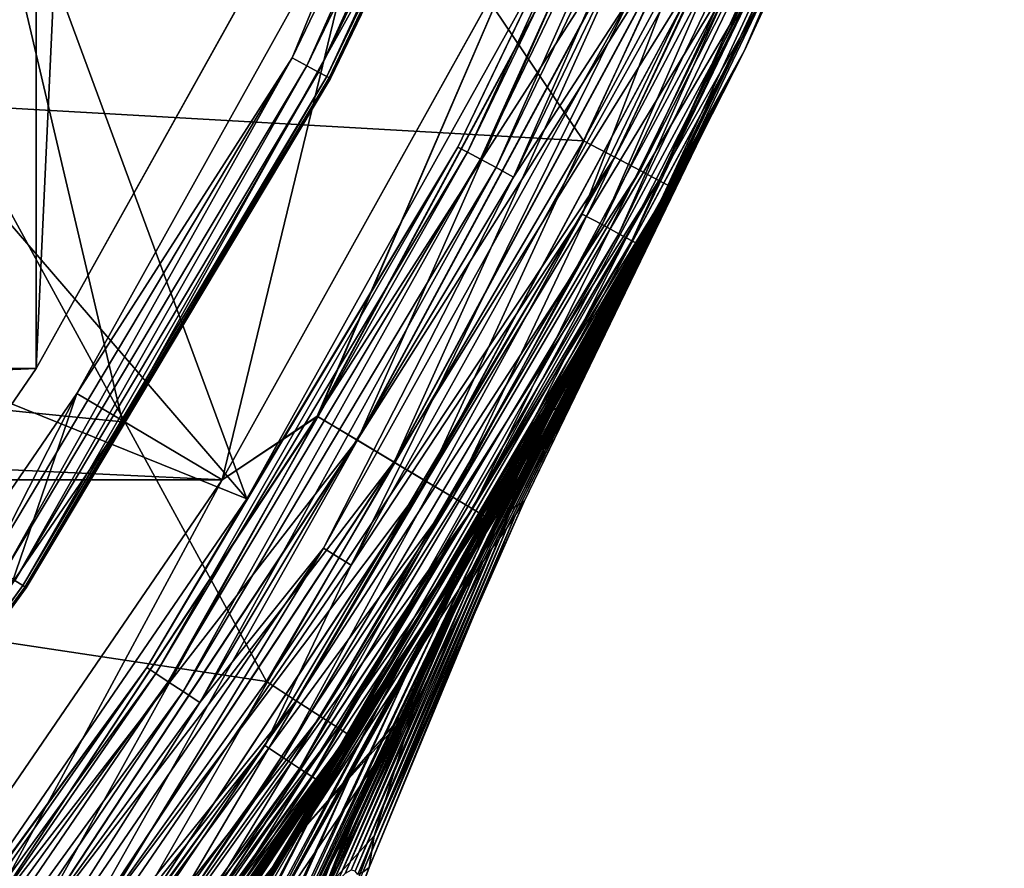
# Model space of a CAD drawing. Header units: metres. Extents: x -22 to 22, y 0 to 204.
# Tile 342 of 497: x 17.8 to 20.98, y 168.99 to 171.73. Entities that reach past the tile are written whole.
import ezdxf

# ---------------------------------------------------------------- set-up
doc = ezdxf.new("R2010")
doc.units = ezdxf.units.M
doc.layers.add('solid_002_SW0002', color=7, linetype='CONTINUOUS')
doc.layers.add('solid_002_SW0002_01', color=7, linetype='CONTINUOUS')

msp = doc.modelspace()

# ---------------------------------------------------------------- linework, layer by layer
at = {"layer": 'solid_002_SW0002'}
for points in [[(18.79812, 172.298904, 0.72), (-18.79812, 172.298904, 0.72), (-17.854202, 170.604904, 0.72)], [(19.429903, 171.997269), (18.454901, 170.245438), (-19.429903, 171.997253)], [(18.454901, 170.245438), (-18.454901, 170.245438), (-19.429903, 171.997253)], [(17.854202, 170.604904, 0.72), (-17.854202, 170.604904, 0.72), (-16.75897, 169.005569, 0.72)], [(18.454901, 170.245438), (17.323311, 168.591309), (-18.454901, 170.245438)]]:
    msp.add_3dface(points, dxfattribs=at)
at = {"layer": 'solid_002_SW0002_01'}
for points in [[(16.758736, 194.314255, 3), (17.853933, 192.715912, 3), (16.758736, 169.005737, 3)], [(17.853933, 192.715912, 3), (17.853933, 170.60408, 3), (16.758736, 169.005737, 3)], [(17.853933, 192.715912, 3), (18.798946, 191.018906, 3), (17.853933, 170.60408, 3)], [(18.798946, 191.018906, 3), (18.798946, 172.301102, 3), (17.853933, 170.60408, 3)], [(16.483932, 173.546402, 257.816467), (17.580561, 171.455536, 256.398529), (18.436527, 173.098358, 256.398529)], [(20.980625, 173.532059, 0.8), (20.980625, 173.532059, 240.449997), (20.141174, 171.63089, 240.449997)], [(20.25795, 171.904282, 240.606079), (20.141174, 171.63089, 240.449997), (20.980625, 173.532059, 240.449997)], [(20.141174, 171.63089, 0.8), (20.980625, 173.532059, 0.8), (20.141174, 171.63089, 240.449997)], [(20.258116, 171.904205, 0.644852), (20.980625, 173.532059, 0.8), (20.141174, 171.63089, 0.8)], [(20.141174, 171.63089, 242.850006), (20.980625, 173.532059, 242.850006), (20.711229, 172.86824, 254.109192)], [(20.68005, 172.820923, 242.772659), (20.980625, 173.532059, 242.850006), (20.141174, 171.63089, 242.850006)], [(19.506083, 173.322693, 241.258835), (18.680206, 171.607758, 241.258835), (18.936285, 172.230103, 241.25)], [(18.727674, 171.582214, 241.28479), (18.680206, 171.607758, 241.258835), (19.506083, 173.322693, 241.258835)], [(19.555649, 173.301514, 241.28479), (18.727674, 171.582214, 241.28479), (19.506083, 173.322693, 241.258835)], [(18.766262, 171.561447, 241.3255), (18.727674, 171.582214, 241.28479), (19.555649, 173.301514, 241.28479)], [(19.595943, 173.284286, 241.3255), (18.766262, 171.561447, 241.3255), (19.555649, 173.301514, 241.28479)], [(18.792519, 171.547318, 241.377365), (18.766262, 171.561447, 241.3255), (19.595943, 173.284286, 241.3255)], [(19.62336, 173.272568, 241.377365), (18.792519, 171.547318, 241.377365), (19.595943, 173.284286, 241.3255)], [(18.804094, 171.541092, 241.43573), (18.792519, 171.547318, 241.377365), (19.62336, 173.272568, 241.377365)], [(19.635447, 173.26741, 241.43573), (18.804094, 171.541092, 241.43573), (19.62336, 173.272568, 241.377365)], [(19.631123, 173.269257, 241.495361), (19.091181, 172.153717, 241.550888), (18.799953, 171.54332, 241.495361)], [(19.631123, 173.269257, 241.495361), (18.799953, 171.54332, 241.495361), (19.635447, 173.26741, 241.43573)], [(18.799953, 171.54332, 241.495361), (18.804094, 171.541092, 241.43573), (19.635447, 173.26741, 241.43573)], [(19.621199, 171.33992, 254.851822), (20.480675, 173.172516, 254.851822), (18.436527, 173.098358, 256.398529)], [(20.586334, 173.128723, 254.729858), (20.480675, 173.172516, 254.851822), (19.621199, 171.33992, 254.851822)], [(19.722424, 171.286667, 254.729858), (20.586334, 173.128723, 254.729858), (19.621199, 171.33992, 254.851822)], [(20.67182, 173.093292, 254.590393), (20.586334, 173.128723, 254.729858), (19.722424, 171.286667, 254.729858)], [(19.621199, 171.33992, 254.851822), (18.436527, 173.098358, 256.398529), (17.580561, 171.455536, 256.398529)], [(20.065067, 173.083786, 242.725449), (19.215525, 171.319687, 242.725449), (19.514561, 171.942902, 242.790192)], [(19.24663, 171.302948, 242.66684), (19.215525, 171.319687, 242.725449), (20.065067, 173.083786, 242.725449)], [(20.097548, 173.069901, 242.66684), (19.24663, 171.302948, 242.66684), (20.065067, 173.083786, 242.725449)], [(19.804319, 171.243591, 254.590393), (20.67182, 173.093292, 254.590393), (19.722424, 171.286667, 254.729858)], [(20.734619, 173.067261, 254.437454), (20.67182, 173.093292, 254.590393), (19.804319, 171.243591, 254.590393)], [(19.288616, 171.28035, 242.617767), (19.24663, 171.302948, 242.66684), (20.097548, 173.069901, 242.66684)], [(20.141392, 173.051163, 242.617767), (19.288616, 171.28035, 242.617767), (20.097548, 173.069901, 242.66684)], [(19.339306, 171.253082, 242.58078), (19.288616, 171.28035, 242.617767), (20.141392, 173.051163, 242.617767)], [(20.194321, 173.028534, 242.58078), (19.339306, 171.253082, 242.58078), (20.141392, 173.051163, 242.617767)], [(19.864483, 171.211945, 254.437454), (20.734619, 173.067261, 254.437454), (19.804319, 171.243591, 254.590393)], [(20.772974, 173.051376, 254.275314), (20.734619, 173.067261, 254.437454), (19.864483, 171.211945, 254.437454)], [(19.901228, 171.192627, 254.275314), (20.772974, 173.051376, 254.275314), (19.864483, 171.211945, 254.437454)], [(19.901228, 171.192627, 254.275314), (20.711229, 172.86824, 254.109192), (20.772974, 173.051376, 254.275314)], [(20.194321, 173.028534, 242.58078), (19.396057, 171.222534, 242.557785), (19.339306, 171.253082, 242.58078)], [(20.194321, 173.028534, 242.58078), (20.25358, 173.003204, 242.557785), (19.396057, 171.222534, 242.557785)], [(19.396057, 171.222534, 242.557785), (20.25358, 173.003204, 242.557785), (19.775522, 171.807495, 242.550003)], [(19.617596, 171.103317, 242.560226), (19.870424, 171.760223, 242.550003), (20.484915, 172.904327, 242.560226)], [(19.617596, 171.103317, 242.560226), (20.484915, 172.904327, 242.560226), (19.68137, 171.069, 242.590225)], [(20.484915, 172.904327, 242.560226), (20.551508, 172.87587, 242.590225), (19.68137, 171.069, 242.590225)], [(19.68137, 171.069, 242.590225), (20.551508, 172.87587, 242.590225), (19.73612, 171.039536, 242.637985)], [(20.551508, 172.87587, 242.590225), (20.608681, 172.851425, 242.637985), (19.73612, 171.039536, 242.637985)], [(20.141174, 171.63089, 242.850006), (20.711229, 172.86824, 254.109192), (19.840937, 171.049286, 254.109192)], [(19.901228, 171.192627, 254.275314), (19.840937, 171.049286, 254.109192), (20.711229, 172.86824, 254.109192)], [(19.73612, 171.039536, 242.637985), (20.608681, 172.851425, 242.637985), (19.778111, 171.016953, 242.700211)], [(20.608681, 172.851425, 242.637985), (20.652525, 172.832687, 242.700211), (19.778111, 171.016953, 242.700211)], [(19.778111, 171.016953, 242.700211), (20.652525, 172.832687, 242.700211), (19.80447, 171.002762, 242.772659)], [(20.652525, 172.832687, 242.700211), (20.68005, 172.820923, 242.772659), (19.80447, 171.002762, 242.772659)], [(19.80447, 171.002762, 242.772659), (20.68005, 172.820923, 242.772659), (20.141174, 171.63089, 242.850006)], [(17.205032, 171.726669, 252.292862), (17.658192, 172.556564, 252.292862), (18.534733, 170.183777, 242.790192)], [(17.658192, 172.556564, 252.292862), (19.514561, 171.942902, 242.790192), (18.534733, 170.183777, 242.790192)], [(18.79812, 172.298904, 0.72), (-17.854202, 170.604904, 0.72), (17.854202, 170.604904, 0.72)], [(18.79812, 172.298904, 0.72), (17.853933, 170.60408, 3), (18.798946, 172.301102, 3)], [(18.79812, 172.298904, 0.72), (17.854202, 170.604904, 0.72), (17.853933, 170.60408, 3)], [(18.936285, 172.230103, 241.25), (17.985428, 170.523651, 241.25), (18.454901, 170.245438, 241.25)], [(18.680206, 171.607758, 241.258835), (17.985428, 170.523651, 241.25), (18.936285, 172.230103, 241.25)], [(18.936285, 172.230103, 241.25), (18.454901, 170.245438, 241.25), (19.429901, 171.997253, 241.25)], [(18.761526, 170.450516, 241.234818), (19.690807, 172.177414, 241.234818), (19.429901, 171.997253, 241.25)], [(19.826199, 172.112213, 241.189407), (19.690807, 172.177414, 241.234818), (18.761526, 170.450516, 241.234818)], [(19.691641, 172.177002, 0.015372), (18.76232, 170.450043, 0.015372), (19.429903, 171.997269)], [(18.891275, 170.372986, 0.060957), (18.76232, 170.450043, 0.015372), (19.691641, 172.177002, 0.015372)], [(19.826984, 172.111832, 0.060957), (18.891275, 170.372986, 0.060957), (19.691641, 172.177002, 0.015372)], [(17.736303, 172.115692, 243.388596), (18.132612, 170.43277, 241.550888), (19.091181, 172.153717, 241.550888)], [(18.799953, 171.54332, 241.495361), (19.091181, 172.153717, 241.550888), (18.132612, 170.43277, 241.550888)], [(17.736303, 172.115692, 243.388596), (16.809357, 170.56424, 243.388596), (18.132612, 170.43277, 241.550888)], [(18.890528, 170.373428, 241.189407), (19.826199, 172.112213, 241.189407), (18.761526, 170.450516, 241.234818)], [(19.950994, 172.052109, 241.115524), (19.826199, 172.112213, 241.189407), (18.890528, 170.373428, 241.189407)], [(19.010105, 170.301987, 0.134999), (18.891275, 170.372986, 0.060957), (19.826984, 172.111832, 0.060957)], [(19.9517, 172.051773, 0.134999), (19.010105, 170.301987, 0.134999), (19.826984, 172.111832, 0.060957)], [(19.009434, 170.302399, 241.115524), (19.950994, 172.052109, 241.115524), (18.890528, 170.373428, 241.189407)], [(20.060389, 171.99942, 241.016022), (19.950994, 172.052109, 241.115524), (19.009434, 170.302399, 241.115524)], [(19.114237, 170.239777, 0.234648), (19.010105, 170.301987, 0.134999), (19.9517, 172.051773, 0.134999)], [(20.060989, 171.99913, 0.234648), (19.114237, 170.239777, 0.234648), (19.9517, 172.051773, 0.134999)], [(19.113665, 170.240112, 241.016022), (20.060389, 171.99942, 241.016022), (19.009434, 170.302399, 241.115524)], [(20.150169, 171.956192, 240.894714), (20.060389, 171.99942, 241.016022), (19.113665, 170.240112, 241.016022)], [(19.199657, 170.188736, 0.356066), (19.114237, 170.239777, 0.234648), (20.060989, 171.99913, 0.234648)], [(20.15064, 171.955963, 0.356066), (19.199657, 170.188736, 0.356066), (20.060989, 171.99913, 0.234648)], [(18.76232, 170.450043, 0.015372), (18.454901, 170.245438), (19.429903, 171.997269)], [(18.761526, 170.450516, 241.234818), (19.429901, 171.997253, 241.25), (18.454901, 170.245438, 241.25)], [(19.215525, 171.319687, 242.725449), (18.534733, 170.183777, 242.790192), (19.514561, 171.942902, 242.790192)], [(19.199207, 170.189011, 240.894714), (20.150169, 171.956192, 240.894714), (19.113665, 170.240112, 241.016022)], [(20.216879, 171.924057, 240.756287), (20.150169, 171.956192, 240.894714), (19.199207, 170.189011, 240.894714)], [(19.263079, 170.150848, 0.494579), (19.199657, 170.188736, 0.356066), (20.15064, 171.955963, 0.356066)], [(20.217205, 171.923904, 0.494579), (19.263079, 170.150848, 0.494579), (20.15064, 171.955963, 0.356066)], [(19.26277, 170.151031, 240.756287), (20.216879, 171.924057, 240.756287), (19.199207, 170.189011, 240.894714)], [(20.25795, 171.904282, 240.606079), (20.216879, 171.924057, 240.756287), (19.26277, 170.151031, 240.756287)], [(19.301903, 170.127655, 240.606079), (20.25795, 171.904282, 240.606079), (19.26277, 170.151031, 240.756287)], [(19.302059, 170.127563, 0.644852), (19.263079, 170.150848, 0.494579), (20.217205, 171.923904, 0.494579)], [(19.301903, 170.127655, 240.606079), (20.141174, 171.63089, 240.449997), (20.25795, 171.904282, 240.606079)], [(20.258116, 171.904205, 0.644852), (19.302059, 170.127563, 0.644852), (20.217205, 171.923904, 0.494579)], [(20.258116, 171.904205, 0.644852), (20.141174, 171.63089, 0.8), (19.302059, 170.127563, 0.644852)], [(18.781658, 170.024734, 242.550003), (19.775522, 171.807495, 242.550003), (18.871794, 169.968918, 242.550003)], [(19.396057, 171.222534, 242.557785), (19.775522, 171.807495, 242.550003), (18.781658, 170.024734, 242.550003)], [(19.775522, 171.807495, 242.550003), (19.870424, 171.760223, 242.550003), (18.871794, 169.968918, 242.550003)], [(19.617596, 171.103317, 242.560226), (18.871794, 169.968918, 242.550003), (19.870424, 171.760223, 242.550003)], [(16.712896, 170.919266, 252.292862), (17.205032, 171.726669, 252.292862), (18.534733, 170.183777, 242.790192)], [(20.001623, 171.355392, 229.603638), (20.141174, 171.63089, 240.449997), (19.129885, 169.815277, 240.449997)], [(19.301903, 170.127655, 240.606079), (19.129885, 169.815277, 240.449997), (20.141174, 171.63089, 240.449997)], [(19.205027, 169.9375, 205.939682), (19.129885, 169.815277, 0.8), (20.141174, 171.63089, 0.8)], [(19.302059, 170.127563, 0.644852), (20.141174, 171.63089, 0.8), (19.129885, 169.815277, 0.8)], [(19.129885, 169.815277, 242.850006), (20.141174, 171.63089, 242.850006), (19.840937, 171.049286, 254.109192)], [(19.80447, 171.002762, 242.772659), (20.141174, 171.63089, 242.850006), (19.129885, 169.815277, 242.850006)], [(19.27541, 170.053604, 206.440323), (19.205027, 169.9375, 205.939682), (20.141174, 171.63089, 0.8)], [(19.339273, 170.160324, 206.931488), (19.27541, 170.053604, 206.440323), (20.141174, 171.63089, 0.8)], [(19.395613, 170.2556, 207.413193), (19.339273, 170.160324, 206.931488), (20.141174, 171.63089, 0.8)], [(19.4443, 170.338821, 207.885788), (19.395613, 170.2556, 207.413193), (20.141174, 171.63089, 0.8)], [(19.505241, 170.444138, 208.578018), (19.4443, 170.338821, 207.885788), (20.141174, 171.63089, 0.8)], [(19.55464, 170.530487, 209.250839), (19.505241, 170.444138, 208.578018), (20.141174, 171.63089, 0.8)], [(19.594572, 170.600937, 209.904663), (19.55464, 170.530487, 209.250839), (20.141174, 171.63089, 0.8)], [(19.623669, 170.652664, 210.539154), (19.594572, 170.600937, 209.904663), (20.141174, 171.63089, 0.8)], [(19.641947, 170.685303, 211.154266), (19.623669, 170.652664, 210.539154), (20.141174, 171.63089, 0.8)], [(19.649498, 170.698837, 211.75), (19.641947, 170.685303, 211.154266), (20.141174, 171.63089, 0.8)], [(19.679094, 170.75206, 213.611801), (19.649498, 170.698837, 211.75), (20.141174, 171.63089, 0.8)], [(19.712202, 170.811996, 215.503448), (19.679094, 170.75206, 213.611801), (20.141174, 171.63089, 0.8)], [(19.748758, 170.878693, 217.424957), (19.712202, 170.811996, 215.503448), (20.141174, 171.63089, 0.8)], [(19.779245, 170.934723, 218.885117), (19.748758, 170.878693, 217.424957), (20.141174, 171.63089, 0.8)], [(19.812155, 170.995636, 220.361725), (19.779245, 170.934723, 218.885117), (20.141174, 171.63089, 0.8)], [(19.84577, 171.058334, 221.85582), (19.812155, 170.995636, 220.361725), (20.141174, 171.63089, 0.8)], [(19.878408, 171.119659, 223.368515), (19.84577, 171.058334, 221.85582), (20.141174, 171.63089, 0.8)], [(19.909805, 171.179077, 224.899948), (19.878408, 171.119659, 223.368515), (20.141174, 171.63089, 0.8)], [(19.940805, 171.23819, 226.449631), (19.909805, 171.179077, 224.899948), (20.141174, 171.63089, 0.8)], [(19.971411, 171.296951, 228.017517), (19.940805, 171.23819, 226.449631), (20.141174, 171.63089, 0.8)], [(20.001623, 171.355392, 229.603638), (19.971411, 171.296951, 228.017517), (20.141174, 171.63089, 0.8)], [(20.001623, 171.355392, 229.603638), (20.141174, 171.63089, 0.8), (20.141174, 171.63089, 240.449997)], [(18.680206, 171.607758, 241.258835), (17.70393, 169.97374, 241.258835), (17.985428, 170.523651, 241.25)], [(17.748917, 169.944046, 241.28479), (17.70393, 169.97374, 241.258835), (18.680206, 171.607758, 241.258835)], [(18.727674, 171.582214, 241.28479), (17.748917, 169.944046, 241.28479), (18.680206, 171.607758, 241.258835)], [(17.785488, 169.919907, 241.3255), (17.748917, 169.944046, 241.28479), (18.727674, 171.582214, 241.28479)], [(18.766262, 171.561447, 241.3255), (17.785488, 169.919907, 241.3255), (18.727674, 171.582214, 241.28479)], [(17.810371, 169.903473, 241.377365), (17.785488, 169.919907, 241.3255), (18.766262, 171.561447, 241.3255)], [(18.792519, 171.547318, 241.377365), (17.810371, 169.903473, 241.377365), (18.766262, 171.561447, 241.3255)], [(17.821342, 169.89624, 241.43573), (17.810371, 169.903473, 241.377365), (18.792519, 171.547318, 241.377365)], [(18.799953, 171.54332, 241.495361), (18.132612, 170.43277, 241.550888), (17.817417, 169.898819, 241.495361)], [(18.799953, 171.54332, 241.495361), (17.817417, 169.898819, 241.495361), (18.804094, 171.541092, 241.43573)], [(17.817417, 169.898819, 241.495361), (17.821342, 169.89624, 241.43573), (18.804094, 171.541092, 241.43573)], [(18.804094, 171.541092, 241.43573), (17.821342, 169.89624, 241.43573), (18.792519, 171.547318, 241.377365)], [(18.598158, 169.593353, 254.851822), (17.580561, 171.455536, 256.398529), (16.578592, 169.897446, 256.398529)], [(18.598158, 169.593353, 254.851822), (19.621199, 171.33992, 254.851822), (17.580561, 171.455536, 256.398529)], [(19.722424, 171.286667, 254.729858), (19.621199, 171.33992, 254.851822), (18.598158, 169.593353, 254.851822)], [(19.526842, 170.481781, 229.838821), (20.001623, 171.355392, 229.603638), (19.129885, 169.815277, 240.449997)], [(19.389406, 170.150864, 229.198685), (19.429876, 170.175079, 228.818665), (20.001623, 171.355392, 229.603638)], [(19.389406, 170.150864, 229.198685), (20.001623, 171.355392, 229.603638), (19.537653, 170.446426, 229.306244)], [(19.429876, 170.175079, 228.818665), (19.971411, 171.296951, 228.017517), (20.001623, 171.355392, 229.603638)], [(19.537653, 170.446426, 229.306244), (20.001623, 171.355392, 229.603638), (19.526842, 170.481781, 229.838821)], [(19.215525, 171.319687, 242.725449), (18.211269, 169.63884, 242.725449), (18.534733, 170.183777, 242.790192)], [(18.240749, 169.619385, 242.66684), (18.211269, 169.63884, 242.725449), (19.215525, 171.319687, 242.725449)], [(19.24663, 171.302948, 242.66684), (18.240749, 169.619385, 242.66684), (19.215525, 171.319687, 242.725449)], [(18.280542, 169.593124, 242.617767), (18.240749, 169.619385, 242.66684), (19.24663, 171.302948, 242.66684)], [(19.288616, 171.28035, 242.617767), (18.280542, 169.593124, 242.617767), (19.24663, 171.302948, 242.66684)], [(18.328581, 169.561417, 242.58078), (18.280542, 169.593124, 242.617767), (19.288616, 171.28035, 242.617767)], [(19.339306, 171.253082, 242.58078), (18.328581, 169.561417, 242.58078), (19.288616, 171.28035, 242.617767)], [(18.694105, 169.531097, 254.729858), (19.722424, 171.286667, 254.729858), (18.598158, 169.593353, 254.851822)], [(19.804319, 171.243591, 254.590393), (19.722424, 171.286667, 254.729858), (18.694105, 169.531097, 254.729858)], [(19.40168, 170.132401, 226.943558), (19.940805, 171.23819, 226.449631), (19.971411, 171.296951, 228.017517)], [(19.40168, 170.132401, 226.943558), (19.971411, 171.296951, 228.017517), (19.429876, 170.175079, 228.818665)], [(19.339306, 171.253082, 242.58078), (18.382366, 169.525909, 242.557785), (18.328581, 169.561417, 242.58078)], [(19.339306, 171.253082, 242.58078), (19.396057, 171.222534, 242.557785), (18.382366, 169.525909, 242.557785)], [(18.77173, 169.480728, 254.590393), (19.804319, 171.243591, 254.590393), (18.694105, 169.531097, 254.729858)], [(19.864483, 171.211945, 254.437454), (19.804319, 171.243591, 254.590393), (18.77173, 169.480728, 254.590393)], [(19.373791, 170.089172, 225.052246), (19.909805, 171.179077, 224.899948), (19.940805, 171.23819, 226.449631)], [(19.373791, 170.089172, 225.052246), (19.940805, 171.23819, 226.449631), (19.40168, 170.132401, 226.943558)], [(18.382366, 169.525909, 242.557785), (19.396057, 171.222534, 242.557785), (18.781658, 170.024734, 242.550003)], [(18.828758, 169.443726, 254.437454), (19.864483, 171.211945, 254.437454), (18.77173, 169.480728, 254.590393)], [(19.901228, 171.192627, 254.275314), (19.864483, 171.211945, 254.437454), (18.828758, 169.443726, 254.437454)], [(18.863586, 169.421127, 254.275314), (19.901228, 171.192627, 254.275314), (18.828758, 169.443726, 254.437454)], [(18.863586, 169.421127, 254.275314), (19.840937, 171.049286, 254.109192), (19.901228, 171.192627, 254.275314)], [(19.351179, 170.057892, 223.168884), (19.878408, 171.119659, 223.368515), (19.909805, 171.179077, 224.899948)], [(19.351179, 170.057892, 223.168884), (19.909805, 171.179077, 224.899948), (19.373791, 170.089172, 225.052246)], [(19.351179, 170.057892, 223.168884), (19.84577, 171.058334, 221.85582), (19.878408, 171.119659, 223.368515)], [(18.592327, 169.387314, 242.560226), (18.871794, 169.968918, 242.550003), (19.617596, 171.103317, 242.560226)], [(18.592327, 169.387314, 242.560226), (19.617596, 171.103317, 242.560226), (18.652769, 169.347412, 242.590225)], [(19.617596, 171.103317, 242.560226), (19.68137, 171.069, 242.590225), (18.652769, 169.347412, 242.590225)], [(18.652769, 169.347412, 242.590225), (19.68137, 171.069, 242.590225), (18.704659, 169.313156, 242.637985)], [(19.68137, 171.069, 242.590225), (19.73612, 171.039536, 242.637985), (18.704659, 169.313156, 242.637985)], [(19.129885, 169.815277, 242.850006), (19.840937, 171.049286, 254.109192), (18.811623, 169.316055, 254.109192)], [(18.863586, 169.421127, 254.275314), (18.811623, 169.316055, 254.109192), (19.840937, 171.049286, 254.109192)], [(19.326897, 170.024384, 221.291733), (19.812155, 170.995636, 220.361725), (19.84577, 171.058334, 221.85582)], [(19.326897, 170.024384, 221.291733), (19.84577, 171.058334, 221.85582), (19.351179, 170.057892, 223.168884)], [(18.704659, 169.313156, 242.637985), (19.73612, 171.039536, 242.637985), (18.744453, 169.286896, 242.700211)], [(19.73612, 171.039536, 242.637985), (19.778111, 171.016953, 242.700211), (18.744453, 169.286896, 242.700211)], [(18.744453, 169.286896, 242.700211), (19.778111, 171.016953, 242.700211), (18.769434, 169.270401, 242.772659)], [(19.778111, 171.016953, 242.700211), (19.80447, 171.002762, 242.772659), (18.769434, 169.270401, 242.772659)], [(18.769434, 169.270401, 242.772659), (19.80447, 171.002762, 242.772659), (19.129885, 169.815277, 242.850006)], [(19.297516, 169.981171, 219.412109), (19.779245, 170.934723, 218.885117), (19.812155, 170.995636, 220.361725)], [(19.297516, 169.981171, 219.412109), (19.812155, 170.995636, 220.361725), (19.326897, 170.024384, 221.291733)], [(16.712896, 170.919266, 252.292862), (18.534733, 170.183777, 242.790192), (17.396776, 168.522568, 242.790192)], [(19.264769, 169.930923, 217.525101), (19.748758, 170.878693, 217.424957), (19.779245, 170.934723, 218.885117)], [(19.264769, 169.930923, 217.525101), (19.779245, 170.934723, 218.885117), (19.297516, 169.981171, 219.412109)], [(19.231358, 169.878494, 215.627258), (19.712202, 170.811996, 215.503448), (19.748758, 170.878693, 217.424957)], [(19.231358, 169.878494, 215.627258), (19.748758, 170.878693, 217.424957), (19.264769, 169.930923, 217.525101)], [(19.200006, 169.828354, 213.714813), (19.679094, 170.75206, 213.611801), (19.712202, 170.811996, 215.503448)], [(19.200006, 169.828354, 213.714813), (19.712202, 170.811996, 215.503448), (19.231358, 169.878494, 215.627258)], [(19.174551, 169.787018, 211.786194), (19.515352, 170.453903, 211.760727), (19.679094, 170.75206, 213.611801)], [(19.200006, 169.828354, 213.714813), (19.174551, 169.787018, 211.786194), (19.679094, 170.75206, 213.611801)], [(19.515352, 170.453903, 211.760727), (19.649498, 170.698837, 211.75), (19.679094, 170.75206, 213.611801)], [(19.486225, 170.401474, 211.00766), (19.641947, 170.685303, 211.154266), (19.649498, 170.698837, 211.75)], [(19.515352, 170.453903, 211.760727), (19.486225, 170.401474, 211.00766), (19.649498, 170.698837, 211.75)], [(19.486225, 170.401474, 211.00766), (19.623669, 170.652664, 210.539154), (19.641947, 170.685303, 211.154266)], [(19.422474, 170.286423, 210.26886), (19.594572, 170.600937, 209.904663), (19.623669, 170.652664, 210.539154)], [(19.486225, 170.401474, 211.00766), (19.422474, 170.286423, 210.26886), (19.623669, 170.652664, 210.539154)], [(17.854202, 170.604904, 0.72), (-16.75897, 169.005569, 0.72), (16.75897, 169.005569, 0.72)], [(17.854202, 170.604904, 0.72), (16.758736, 169.005737, 3), (17.853933, 170.60408, 3)], [(17.854202, 170.604904, 0.72), (16.75897, 169.005569, 0.72), (16.758736, 169.005737, 3)], [(19.326029, 170.112534, 209.554276), (19.55464, 170.530487, 209.250839), (19.594572, 170.600937, 209.904663)], [(19.422474, 170.286423, 210.26886), (19.326029, 170.112534, 209.554276), (19.594572, 170.600937, 209.904663)], [(16.809357, 170.56424, 243.388596), (17.019342, 168.807587, 241.550888), (18.132612, 170.43277, 241.550888)], [(17.985428, 170.523651, 241.25), (16.882147, 168.912552, 241.25), (17.323309, 168.591309, 241.25)], [(17.70393, 169.97374, 241.258835), (16.882147, 168.912552, 241.25), (17.985428, 170.523651, 241.25)], [(17.985428, 170.523651, 241.25), (17.323309, 168.591309, 241.25), (18.454901, 170.245438, 241.25)], [(19.199848, 169.885452, 208.871887), (19.505241, 170.444138, 208.578018), (19.55464, 170.530487, 209.250839)], [(19.326029, 170.112534, 209.554276), (19.199848, 169.885452, 208.871887), (19.55464, 170.530487, 209.250839)], [(19.014452, 169.630844, 230.064072), (19.526842, 170.481781, 229.838821), (19.129885, 169.815277, 240.449997)], [(19.537653, 170.446426, 229.306244), (19.526842, 170.481781, 229.838821), (19.014452, 169.630844, 230.064072)], [(17.681187, 168.813873, 241.234818), (18.761526, 170.450516, 241.234818), (18.454901, 170.245438, 241.25)], [(18.890528, 170.373428, 241.189407), (18.761526, 170.450516, 241.234818), (17.681187, 168.813873, 241.234818)], [(18.76232, 170.450043, 0.015372), (17.681934, 168.813324, 0.015372), (18.454901, 170.245438)], [(17.803465, 168.725021, 0.060957), (17.681934, 168.813324, 0.015372), (18.76232, 170.450043, 0.015372)], [(18.891275, 170.372986, 0.060957), (17.803465, 168.725021, 0.060957), (18.76232, 170.450043, 0.015372)], [(19.537653, 170.446426, 229.306244), (19.014452, 169.630844, 230.064072), (18.707767, 169.107147, 229.620926)], [(19.389406, 170.150864, 229.198685), (19.537653, 170.446426, 229.306244), (18.707767, 169.107147, 229.620926)], [(18.854483, 169.099899, 211.139145), (19.486225, 170.401474, 211.00766), (19.515352, 170.453903, 211.760727)], [(19.174551, 169.787018, 211.786194), (18.854483, 169.099899, 211.139145), (19.515352, 170.453903, 211.760727)], [(19.047464, 169.611816, 208.227356), (19.4443, 170.338821, 207.885788), (19.505241, 170.444138, 208.578018)], [(19.199848, 169.885452, 208.871887), (19.047464, 169.611816, 208.227356), (19.505241, 170.444138, 208.578018)], [(17.817417, 169.898819, 241.495361), (18.132612, 170.43277, 241.550888), (17.019342, 168.807587, 241.550888)], [(18.802282, 169.000259, 210.484131), (19.422474, 170.286423, 210.26886), (19.486225, 170.401474, 211.00766)], [(18.854483, 169.099899, 211.139145), (18.802282, 169.000259, 210.484131), (19.486225, 170.401474, 211.00766)], [(17.802759, 168.72554, 241.189407), (18.890528, 170.373428, 241.189407), (17.681187, 168.813873, 241.234818)], [(19.009434, 170.302399, 241.115524), (18.890528, 170.373428, 241.189407), (17.802759, 168.72554, 241.189407)], [(17.915453, 168.643661, 0.134999), (17.803465, 168.725021, 0.060957), (18.891275, 170.372986, 0.060957)], [(19.010105, 170.301987, 0.134999), (17.915453, 168.643661, 0.134999), (18.891275, 170.372986, 0.060957)], [(18.872648, 169.298676, 207.623917), (19.395613, 170.2556, 207.413193), (19.4443, 170.338821, 207.885788)], [(19.047464, 169.611816, 208.227356), (18.872648, 169.298676, 207.623917), (19.4443, 170.338821, 207.885788)], [(17.914818, 168.644119, 241.115524), (19.009434, 170.302399, 241.115524), (17.802759, 168.72554, 241.189407)], [(19.113665, 170.240112, 241.016022), (19.009434, 170.302399, 241.115524), (17.914818, 168.644119, 241.115524)], [(18.013588, 168.572357, 0.234648), (17.915453, 168.643661, 0.134999), (19.010105, 170.301987, 0.134999)], [(19.114237, 170.239777, 0.234648), (18.013588, 168.572357, 0.234648), (19.010105, 170.301987, 0.134999)], [(18.721447, 168.844498, 209.849274), (19.326029, 170.112534, 209.554276), (19.422474, 170.286423, 210.26886)], [(18.802282, 169.000259, 210.484131), (18.721447, 168.844498, 209.849274), (19.422474, 170.286423, 210.26886)], [(18.872648, 169.298676, 207.623917), (19.339273, 170.160324, 206.931488), (19.395613, 170.2556, 207.413193)], [(17.681187, 168.813873, 241.234818), (18.454901, 170.245438, 241.25), (17.323309, 168.591309, 241.25)], [(17.681934, 168.813324, 0.015372), (17.323311, 168.591309), (18.454901, 170.245438)], [(18.013048, 168.572754, 241.016022), (19.113665, 170.240112, 241.016022), (17.914818, 168.644119, 241.115524)], [(19.199207, 170.189011, 240.894714), (19.113665, 170.240112, 241.016022), (18.013048, 168.572754, 241.016022)], [(18.09409, 168.51387, 0.356066), (18.013588, 168.572357, 0.234648), (19.114237, 170.239777, 0.234648)], [(19.199657, 170.188736, 0.356066), (18.09409, 168.51387, 0.356066), (19.114237, 170.239777, 0.234648)], [(18.093666, 168.514175, 240.894714), (19.199207, 170.189011, 240.894714), (18.013048, 168.572754, 241.016022)], [(19.26277, 170.151031, 240.756287), (19.199207, 170.189011, 240.894714), (18.093666, 168.514175, 240.894714)], [(18.153858, 168.470444, 0.494579), (18.09409, 168.51387, 0.356066), (19.199657, 170.188736, 0.356066)], [(19.263079, 170.150848, 0.494579), (18.153858, 168.470444, 0.494579), (19.199657, 170.188736, 0.356066)], [(18.211269, 169.63884, 242.725449), (17.396776, 168.522568, 242.790192), (18.534733, 170.183777, 242.790192)], [(18.679054, 168.952789, 207.062744), (19.27541, 170.053604, 206.440323), (19.339273, 170.160324, 206.931488)], [(18.872648, 169.298676, 207.623917), (18.679054, 168.952789, 207.062744), (19.339273, 170.160324, 206.931488)], [(18.945374, 169.095932, 228.466431), (19.218105, 169.695541, 228.497894), (19.429876, 170.175079, 228.818665)], [(18.945374, 169.095932, 228.466431), (19.429876, 170.175079, 228.818665), (19.389406, 170.150864, 229.198685)], [(19.40168, 170.132401, 226.943558), (19.429876, 170.175079, 228.818665), (19.218105, 169.695541, 228.497894)], [(18.153568, 168.470657, 240.756287), (19.26277, 170.151031, 240.756287), (18.093666, 168.514175, 240.894714)], [(19.301903, 170.127655, 240.606079), (19.26277, 170.151031, 240.756287), (18.153568, 168.470657, 240.756287)], [(18.190447, 168.443863, 240.606079), (19.301903, 170.127655, 240.606079), (18.153568, 168.470657, 240.756287)], [(18.190594, 168.443756, 0.644852), (18.153858, 168.470444, 0.494579), (19.263079, 170.150848, 0.494579)], [(18.190447, 168.443863, 240.606079), (19.129885, 169.815277, 240.449997), (19.301903, 170.127655, 240.606079)], [(19.302059, 170.127563, 0.644852), (18.190594, 168.443756, 0.644852), (19.263079, 170.150848, 0.494579)], [(19.302059, 170.127563, 0.644852), (19.129885, 169.815277, 0.8), (18.190594, 168.443756, 0.644852)], [(19.389406, 170.150864, 229.198685), (18.707767, 169.107147, 229.620926), (19.093834, 169.550751, 228.966553)], [(19.40168, 170.132401, 226.943558), (18.929043, 168.993118, 228.027283), (18.90941, 168.978119, 226.240143)], [(19.373791, 170.089172, 225.052246), (19.40168, 170.132401, 226.943558), (18.90941, 168.978119, 226.240143)], [(19.40168, 170.132401, 226.943558), (19.218105, 169.695541, 228.497894), (18.929043, 168.993118, 228.027283)], [(18.945374, 169.095932, 228.466431), (19.389406, 170.150864, 229.198685), (19.078133, 169.518402, 228.953583)], [(19.389406, 170.150864, 229.198685), (19.093834, 169.550751, 228.966553), (19.078133, 169.518402, 228.953583)], [(18.614454, 168.637619, 209.241425), (19.199848, 169.885452, 208.871887), (19.326029, 170.112534, 209.554276)], [(18.721447, 168.844498, 209.849274), (18.614454, 168.637619, 209.241425), (19.326029, 170.112534, 209.554276)], [(19.373791, 170.089172, 225.052246), (18.90941, 168.978119, 226.240143), (18.89315, 168.970016, 224.443726)], [(19.351179, 170.057892, 223.168884), (19.373791, 170.089172, 225.052246), (18.89315, 168.970016, 224.443726)], [(18.469999, 168.580261, 206.543442), (19.041729, 169.666199, 205.89595), (19.27541, 170.053604, 206.440323)], [(18.679054, 168.952789, 207.062744), (18.469999, 168.580261, 206.543442), (19.27541, 170.053604, 206.440323)], [(19.351179, 170.057892, 223.168884), (18.89315, 168.970016, 224.443726), (18.884005, 168.980911, 222.661987)], [(19.326897, 170.024384, 221.291733), (19.351179, 170.057892, 223.168884), (18.884005, 168.980911, 222.661987)], [(19.041729, 169.666199, 205.89595), (19.205027, 169.9375, 205.939682), (19.27541, 170.053604, 206.440323)], [(17.628483, 168.34166, 242.550003), (18.781658, 170.024734, 242.550003), (17.713087, 168.277771, 242.550003)], [(18.382366, 169.525909, 242.557785), (18.781658, 170.024734, 242.550003), (17.628483, 168.34166, 242.550003)], [(18.781658, 170.024734, 242.550003), (18.871794, 169.968918, 242.550003), (17.713087, 168.277771, 242.550003)], [(19.326897, 170.024384, 221.291733), (18.884005, 168.980911, 222.661987), (18.8713, 168.985016, 220.881561)], [(19.297516, 169.981171, 219.412109), (19.326897, 170.024384, 221.291733), (18.8713, 168.985016, 220.881561)], [(18.592327, 169.387314, 242.560226), (17.713087, 168.277771, 242.550003), (18.871794, 169.968918, 242.550003)], [(19.297516, 169.981171, 219.412109), (18.8713, 168.985016, 220.881561), (18.852085, 168.973999, 219.093933)], [(19.264769, 169.930923, 217.525101), (19.297516, 169.981171, 219.412109), (18.852085, 168.973999, 219.093933)], [(19.041729, 169.666199, 205.89595), (19.127087, 169.81076, 205.430069), (19.205027, 169.9375, 205.939682)], [(19.205027, 169.9375, 205.939682), (19.127087, 169.81076, 205.430069), (19.129885, 169.815277, 0.8)], [(17.810371, 169.903473, 241.377365), (16.684826, 168.354294, 241.377365), (17.785488, 169.919907, 241.3255)], [(16.695103, 168.3461, 241.43573), (16.684826, 168.354294, 241.377365), (17.810371, 169.903473, 241.377365)], [(17.821342, 169.89624, 241.43573), (16.695103, 168.3461, 241.43573), (17.810371, 169.903473, 241.377365)], [(19.264769, 169.930923, 217.525101), (18.852085, 168.973999, 219.093933), (18.828011, 168.950333, 217.29599)], [(19.231358, 169.878494, 215.627258), (19.264769, 169.930923, 217.525101), (18.828011, 168.950333, 217.29599)], [(17.420084, 167.947372, 254.851822), (18.598158, 169.593353, 254.851822), (16.578592, 169.897446, 256.398529)], [(17.817417, 169.898819, 241.495361), (17.019342, 168.807587, 241.550888), (16.691425, 168.34903, 241.495361)], [(17.817417, 169.898819, 241.495361), (16.691425, 168.34903, 241.495361), (17.821342, 169.89624, 241.43573)], [(16.691425, 168.34903, 241.495361), (16.695103, 168.3461, 241.43573), (17.821342, 169.89624, 241.43573)], [(18.484283, 168.385559, 208.665466), (19.047464, 169.611816, 208.227356), (19.199848, 169.885452, 208.871887)], [(18.614454, 168.637619, 209.241425), (18.484283, 168.385559, 208.665466), (19.199848, 169.885452, 208.871887)], [(19.231358, 169.878494, 215.627258), (18.828011, 168.950333, 217.29599), (18.801529, 168.91861, 215.485107)], [(19.200006, 169.828354, 213.714813), (19.231358, 169.878494, 215.627258), (18.801529, 168.91861, 215.485107)], [(19.014452, 169.630844, 230.064072), (19.129885, 169.815277, 240.449997), (17.955387, 168.100723, 240.449997)], [(18.190447, 168.443863, 240.606079), (17.955387, 168.100723, 240.449997), (19.129885, 169.815277, 240.449997)], [(18.134094, 168.340668, 201.064499), (17.955387, 168.100723, 0.8), (19.129885, 169.815277, 0.8)], [(18.190594, 168.443756, 0.644852), (19.129885, 169.815277, 0.8), (17.955387, 168.100723, 0.8)], [(17.955387, 168.100723, 242.850006), (19.129885, 169.815277, 242.850006), (18.811623, 169.316055, 254.109192)], [(18.769434, 169.270401, 242.772659), (19.129885, 169.815277, 242.850006), (17.955387, 168.100723, 242.850006)], [(18.236057, 168.480606, 201.408112), (18.134094, 168.340668, 201.064499), (19.129885, 169.815277, 0.8)], [(18.301159, 168.571167, 201.63681), (18.236057, 168.480606, 201.408112), (19.129885, 169.815277, 0.8)], [(18.453289, 168.78653, 202.202225), (18.301159, 168.571167, 201.63681), (19.129885, 169.815277, 0.8)], [(18.592186, 168.987961, 202.760254), (18.453289, 168.78653, 202.202225), (19.129885, 169.815277, 0.8)], [(18.71944, 169.176712, 203.31044), (18.592186, 168.987961, 202.760254), (19.129885, 169.815277, 0.8)], [(18.788507, 169.280899, 203.625778), (18.71944, 169.176712, 203.31044), (19.129885, 169.815277, 0.8)], [(19.200006, 169.828354, 213.714813), (18.751905, 168.848083, 211.813202), (18.876444, 169.140076, 211.805862)], [(19.200006, 169.828354, 213.714813), (18.774906, 168.882263, 213.657913), (18.751905, 168.848083, 211.813202)], [(19.200006, 169.828354, 213.714813), (18.801529, 168.91861, 215.485107), (18.774906, 168.882263, 213.657913)], [(18.836555, 169.354141, 203.852341), (18.788507, 169.280899, 203.625778), (19.129885, 169.815277, 0.8)], [(18.790531, 169.251755, 205.37529), (19.04047, 169.672073, 204.911972), (19.127087, 169.81076, 205.430069)], [(19.041729, 169.666199, 205.89595), (18.790531, 169.251755, 205.37529), (19.127087, 169.81076, 205.430069)], [(18.943995, 169.520187, 204.385925), (18.836555, 169.354141, 203.852341), (19.129885, 169.815277, 0.8)], [(19.200006, 169.828354, 213.714813), (18.876444, 169.140076, 211.805862), (18.972452, 169.355911, 211.799835)], [(19.04047, 169.672073, 204.911972), (18.943995, 169.520187, 204.385925), (19.129885, 169.815277, 0.8)], [(19.200006, 169.828354, 213.714813), (18.972452, 169.355911, 211.799835), (19.174551, 169.787018, 211.786194)], [(19.127087, 169.81076, 205.430069), (19.04047, 169.672073, 204.911972), (19.129885, 169.815277, 0.8)], [(19.174551, 169.787018, 211.786194), (18.972452, 169.355911, 211.799835), (18.854483, 169.099899, 211.139145)], [(18.945374, 169.095932, 228.466431), (18.929043, 168.993118, 228.027283), (19.218105, 169.695541, 228.497894)], [(18.248398, 168.186447, 206.064484), (18.790531, 169.251755, 205.37529), (19.041729, 169.666199, 205.89595)], [(18.469999, 168.580261, 206.543442), (18.248398, 168.186447, 206.064484), (19.041729, 169.666199, 205.89595)], [(18.528736, 168.821869, 204.89772), (18.943995, 169.520187, 204.385925), (19.04047, 169.672073, 204.911972)], [(18.790531, 169.251755, 205.37529), (18.528736, 168.821869, 204.89772), (19.04047, 169.672073, 204.911972)], [(18.211269, 169.63884, 242.725449), (17.060389, 168.054794, 242.725449), (17.396776, 168.522568, 242.790192)], [(17.088005, 168.032776, 242.66684), (17.060389, 168.054794, 242.725449), (18.211269, 169.63884, 242.725449)], [(18.240749, 169.619385, 242.66684), (17.088005, 168.032776, 242.66684), (18.211269, 169.63884, 242.725449)], [(17.125284, 168.003036, 242.617767), (17.088005, 168.032776, 242.66684), (18.240749, 169.619385, 242.66684)], [(18.280542, 169.593124, 242.617767), (17.125284, 168.003036, 242.617767), (18.240749, 169.619385, 242.66684)], [(18.465563, 168.804153, 230.279388), (19.014452, 169.630844, 230.064072), (17.955387, 168.100723, 240.449997)], [(18.707767, 169.107147, 229.620926), (19.014452, 169.630844, 230.064072), (18.465563, 168.804153, 230.279388)], [(17.170286, 167.967148, 242.58078), (17.125284, 168.003036, 242.617767), (18.280542, 169.593124, 242.617767)], [(18.328581, 169.561417, 242.58078), (17.170286, 167.967148, 242.58078), (18.280542, 169.593124, 242.617767)], [(18.694105, 169.531097, 254.729858), (18.598158, 169.593353, 254.851822), (17.420084, 167.947372, 254.851822)], [(18.334133, 168.094696, 208.124268), (18.872648, 169.298676, 207.623917), (19.047464, 169.611816, 208.227356)], [(18.484283, 168.385559, 208.665466), (18.334133, 168.094696, 208.124268), (19.047464, 169.611816, 208.227356)], [(18.328581, 169.561417, 242.58078), (17.220673, 167.926971, 242.557785), (17.170286, 167.967148, 242.58078)], [(18.328581, 169.561417, 242.58078), (18.382366, 169.525909, 242.557785), (17.220673, 167.926971, 242.557785)], [(18.707767, 169.107147, 229.620926), (19.078133, 169.518402, 228.953583), (19.093834, 169.550751, 228.966553)], [(17.220673, 167.926971, 242.557785), (18.382366, 169.525909, 242.557785), (17.628483, 168.34166, 242.550003)], [(17.509953, 167.876617, 254.729858), (18.694105, 169.531097, 254.729858), (17.420084, 167.947372, 254.851822)], [(18.77173, 169.480728, 254.590393), (18.694105, 169.531097, 254.729858), (17.509953, 167.876617, 254.729858)], [(18.258629, 168.380447, 204.460175), (18.836555, 169.354141, 203.852341), (18.943995, 169.520187, 204.385925)], [(18.528736, 168.821869, 204.89772), (18.258629, 168.380447, 204.460175), (18.943995, 169.520187, 204.385925)], [(18.800299, 168.93692, 228.71344), (19.078133, 169.518402, 228.953583), (18.200233, 168.225204, 229.214981)], [(18.707767, 169.107147, 229.620926), (18.200233, 168.225204, 229.214981), (19.078133, 169.518402, 228.953583)], [(18.945374, 169.095932, 228.466431), (19.078133, 169.518402, 228.953583), (18.800299, 168.93692, 228.71344)], [(17.582661, 167.819382, 254.590393), (18.77173, 169.480728, 254.590393), (17.509953, 167.876617, 254.729858)], [(18.828758, 169.443726, 254.437454), (18.77173, 169.480728, 254.590393), (17.582661, 167.819382, 254.590393)], [(17.636076, 167.777344, 254.437454), (18.828758, 169.443726, 254.437454), (17.582661, 167.819382, 254.590393)], [(18.863586, 169.421127, 254.275314), (18.828758, 169.443726, 254.437454), (17.636076, 167.777344, 254.437454)], [(17.668697, 167.751663, 254.275314), (18.863586, 169.421127, 254.275314), (17.636076, 167.777344, 254.437454)], [(17.668697, 167.751663, 254.275314), (18.811623, 169.316055, 254.109192), (18.863586, 169.421127, 254.275314)], [(17.417364, 167.770111, 242.560226), (17.713087, 168.277771, 242.550003), (18.592327, 169.387314, 242.560226)], [(17.417364, 167.770111, 242.560226), (18.592327, 169.387314, 242.560226), (17.473988, 167.72496, 242.590225)], [(18.592327, 169.387314, 242.560226), (18.652769, 169.347412, 242.590225), (17.473988, 167.72496, 242.590225)], [(17.473988, 167.72496, 242.590225), (18.652769, 169.347412, 242.590225), (17.522596, 167.686188, 242.637985)], [(18.652769, 169.347412, 242.590225), (18.704659, 169.313156, 242.637985), (17.522596, 167.686188, 242.637985)], [(18.258629, 168.380447, 204.460175), (18.788507, 169.280899, 203.625778), (18.836555, 169.354141, 203.852341)], [(18.972452, 169.355911, 211.799835), (18.876444, 169.140076, 211.805862), (18.854483, 169.099899, 211.139145)], [(17.522596, 167.686188, 242.637985), (18.704659, 169.313156, 242.637985), (17.559877, 167.656464, 242.700211)], [(18.704659, 169.313156, 242.637985), (18.744453, 169.286896, 242.700211), (17.559877, 167.656464, 242.700211)], [(17.955387, 168.100723, 242.850006), (18.811623, 169.316055, 254.109192), (17.631817, 167.682556, 254.109192)], [(17.668697, 167.751663, 254.275314), (17.631817, 167.682556, 254.109192), (18.811623, 169.316055, 254.109192)], [(18.167107, 167.771179, 207.618927), (18.679054, 168.952789, 207.062744), (18.872648, 169.298676, 207.623917)], [(18.334133, 168.094696, 208.124268), (18.167107, 167.771179, 207.618927), (18.872648, 169.298676, 207.623917)], [(17.559877, 167.656464, 242.700211), (18.744453, 169.286896, 242.700211), (17.583281, 167.637802, 242.772659)], [(18.744453, 169.286896, 242.700211), (18.769434, 169.270401, 242.772659), (17.583281, 167.637802, 242.772659)], [(17.583281, 167.637802, 242.772659), (18.769434, 169.270401, 242.772659), (17.955387, 168.100723, 242.850006)], [(17.982056, 167.930603, 204.059341), (18.482622, 168.818176, 203.200272), (18.788507, 169.280899, 203.625778)], [(18.258629, 168.380447, 204.460175), (17.982056, 167.930603, 204.059341), (18.788507, 169.280899, 203.625778)], [(18.482622, 168.818176, 203.200272), (18.71944, 169.176712, 203.31044), (18.788507, 169.280899, 203.625778)], [(18.016712, 167.775864, 205.623566), (18.528736, 168.821869, 204.89772), (18.790531, 169.251755, 205.37529)], [(18.248398, 168.186447, 206.064484), (18.016712, 167.775864, 205.623566), (18.790531, 169.251755, 205.37529)], [(18.482622, 168.818176, 203.200272), (18.592186, 168.987961, 202.760254), (18.71944, 169.176712, 203.31044)], [(18.33024, 167.74971, 211.251801), (18.854483, 169.099899, 211.139145), (18.876444, 169.140076, 211.805862)], [(18.751905, 168.848083, 211.813202), (18.33024, 167.74971, 211.251801), (18.876444, 169.140076, 211.805862)], [(18.707767, 169.107147, 229.620926), (17.881359, 168.003235, 230.484772), (17.79233, 167.837112, 229.911713)], [(18.707767, 169.107147, 229.620926), (17.79233, 167.837112, 229.911713), (18.200233, 168.225204, 229.214981)], [(18.707767, 169.107147, 229.620926), (18.465563, 168.804153, 230.279388), (17.881359, 168.003235, 230.484772)], [(18.288563, 167.665054, 210.680405), (18.802282, 169.000259, 210.484131), (18.854483, 169.099899, 211.139145)], [(18.33024, 167.74971, 211.251801), (18.288563, 167.665054, 210.680405), (18.854483, 169.099899, 211.139145)], [(18.945374, 169.095932, 228.466431), (18.547014, 168.021561, 227.734726), (18.929043, 168.993118, 228.027283)], [(18.945374, 169.095932, 228.466431), (18.800299, 168.93692, 228.71344), (18.547014, 168.021561, 227.734726)], [(18.222391, 167.527161, 210.125046), (18.721447, 168.844498, 209.849274), (18.802282, 169.000259, 210.484131)], [(18.288563, 167.665054, 210.680405), (18.222391, 167.527161, 210.125046), (18.802282, 169.000259, 210.484131)], [(18.547014, 168.021561, 227.734726), (18.601051, 168.110275, 227.435104), (18.929043, 168.993118, 228.027283)], [(18.90941, 168.978119, 226.240143), (18.929043, 168.993118, 228.027283), (18.601051, 168.110275, 227.435104)]]:
    msp.add_3dface(points, dxfattribs=at)

doc.saveas('drawing.dxf')
